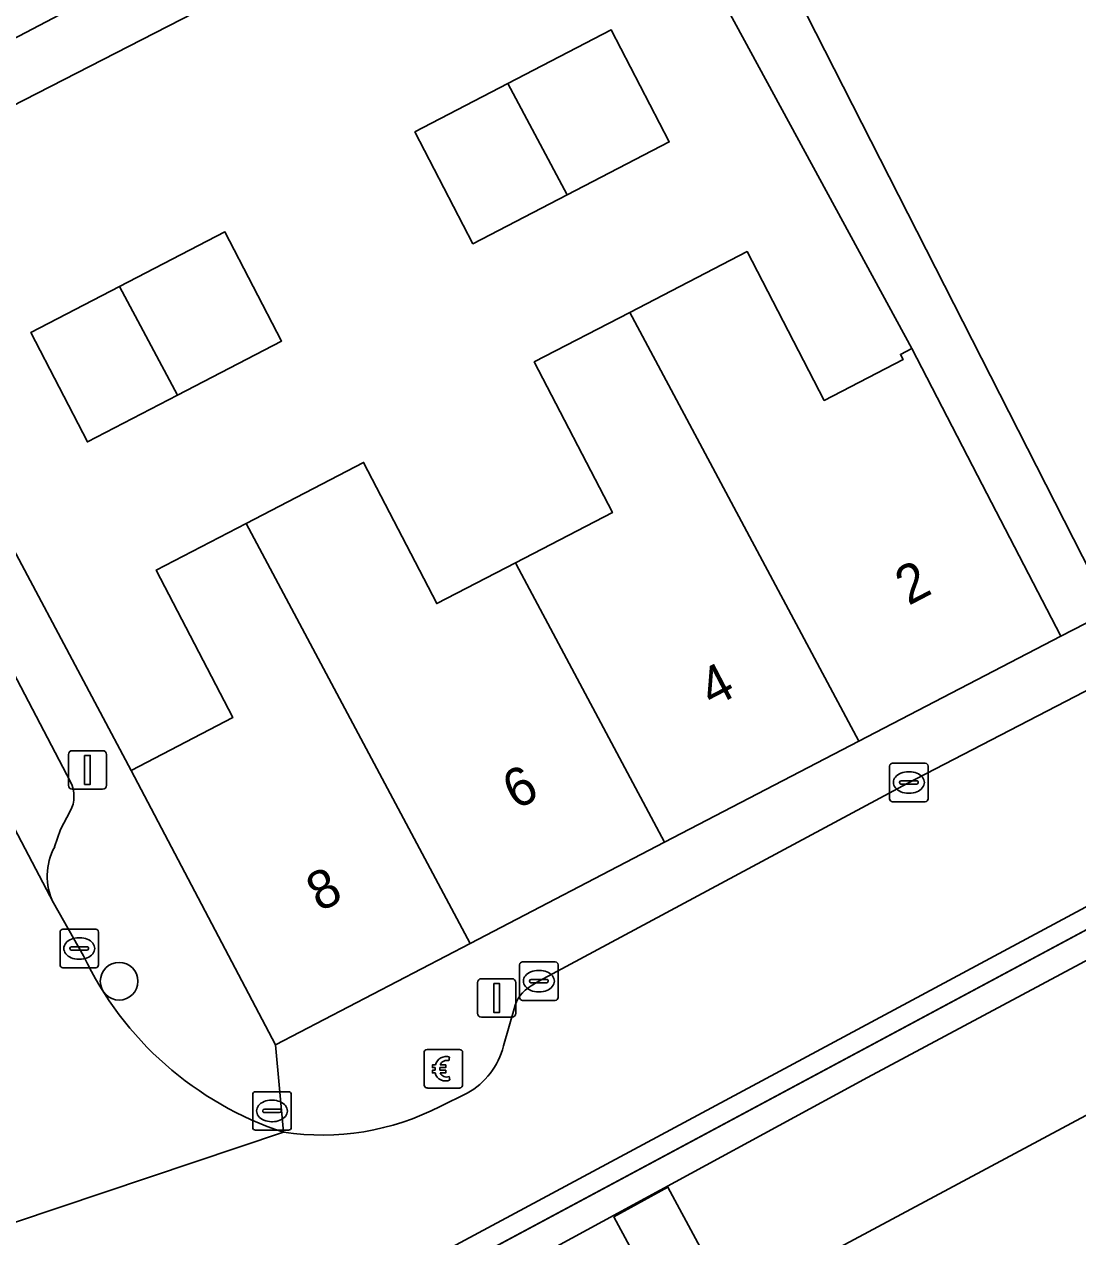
# Model space of a CAD drawing. Extents: x 158352 to 159489, y 383828 to 384603.
# Drawn here: x 159419.93 to 159447.3, y 384299.8 to 384331.3 of the extents above; entities that cross this region are included whole.
import ezdxf

# ---------------------------------------------------------------- set-up
doc = ezdxf.new("R2010")
doc.units = 0
for name, color, linetype in [('IMGEO_Berm_open', 7, 'Continuous'), ('IMGEO_Betaalautomaat', 7, 'Continuous'), ('IMGEO_Boom', 7, 'Continuous'), ('IMGEO_Brandkraan', 7, 'Continuous'), ('IMGEO_Dek', 7, 'Continuous'), ('IMGEO_Erf', 7, 'Continuous'), ('IMGEO_Kolk', 7, 'Continuous'), ('IMGEO_Lichtmast', 7, 'Continuous'), ('IMGEO_Muur', 7, 'Continuous'), ('IMGEO_Pand', 7, 'Continuous'), ('IMGEO_Pand_nummerreeks', 7, 'Continuous'), ('IMGEO_Parkeervlak_open', 7, 'Continuous'), ('IMGEO_Pijler', 7, 'Continuous'), ('IMGEO_Rijbaan_lokaal_open', 7, 'Continuous'), ('IMGEO_Rijbaan_regionaal_gesloten', 7, 'Continuous'), ('IMGEO_Verkeerseiland_open', 7, 'Continuous'), ('IMGEO_Voetpad_open', 7, 'Continuous')]:
    doc.layers.add(name, color=color, linetype=linetype)

msp = doc.modelspace()

# ---------------------------------------------------------------- linework, layer by layer
at = {"layer": 'IMGEO_Berm_open'}
msp.add_lwpolyline([(159484.262, 384327.473), (159484.082, 384327.375), (159476.794, 384323.468), (159475.214, 384322.621), (159472.953, 384321.409), (159434.883, 384301.001), (159424.678, 384295.53), (159423.126, 384294.698), (159416.774, 384291.344), (159416.872, 384291.158), (159417.175, 384290.58), (159423.542, 384293.995), (159425.774, 384295.208), (159441.839, 384303.937), (159461.802, 384314.609), (159473.288, 384320.816), (159476.178, 384322.378), (159478.022, 384323.374), (159479.768, 384324.318), (159484.392, 384326.786), (159484.574, 384326.883)], close=True, dxfattribs=at)
at = {"layer": 'IMGEO_Betaalautomaat'}
for p, q in [((159430.323, 384303.743), (159430.323, 384304.584)), ((159430.323, 384304.584), (159430.323, 384303.743)), ((159430.398, 384304.667), (159431.239, 384304.667)), ((159431.239, 384304.667), (159430.398, 384304.667)), ((159430.985, 384304.472), (159430.968, 384304.372)), ((159431.322, 384304.593), (159431.322, 384303.752)), ((159431.322, 384303.752), (159431.322, 384304.593)), ((159430.606, 384304.131), (159430.606, 384304.199)), ((159430.727, 384304.199), (159430.727, 384304.131)), ((159430.972, 384303.966), (159430.994, 384303.879)), ((159431.248, 384303.668), (159430.407, 384303.668)), ((159430.407, 384303.668), (159431.248, 384303.668))]:
    msp.add_line(p, q, dxfattribs=at)
for points in [[(159430.606, 384304.199), (159430.537, 384304.199), (159430.537, 384304.268), (159430.616, 384304.268)], [(159430.611, 384304.062), (159430.537, 384304.062), (159430.537, 384304.131), (159430.606, 384304.131)], [(159430.738, 384304.268), (159430.885, 384304.268), (159430.885, 384304.199), (159430.727, 384304.199)], [(159430.727, 384304.131), (159430.885, 384304.131), (159430.885, 384304.062), (159430.741, 384304.062)]]:
    msp.add_lwpolyline(points, dxfattribs=at)
for centre, radius, start, end in [((159430.401, 384304.59), 0.0779, 92.4484, 184.2845), ((159430.401, 384304.59), 0.0779, 92.4484, 184.2845), ((159430.899, 384304.192), 0.293, 73.014, 165.0139), ((159431.245, 384304.59), 0.0779, 2.4484, 94.2845), ((159431.245, 384304.59), 0.0779, 2.4484, 94.2845), ((159430.905, 384304.205), 0.179, 69.3236, 159.5683), ((159430.872, 384304.117), 0.267, 191.8096, 297.0389), ((159430.905, 384304.132), 0.179, 202.7625, 291.8693), ((159430.401, 384303.746), 0.0779, 182.4484, 274.2845), ((159430.401, 384303.746), 0.0779, 182.4484, 274.2845), ((159431.245, 384303.746), 0.0779, 272.4484, 4.2845), ((159431.245, 384303.746), 0.0779, 272.4484, 4.2845)]:
    msp.add_arc(centre, radius, start, end, dxfattribs=at)
at = {"layer": 'IMGEO_Boom'}
msp.add_circle((159422.399, 384306.442), 0.489, dxfattribs=at)
at = {"layer": 'IMGEO_Brandkraan'}
for p, q in [((159425.869, 384302.646), (159425.869, 384303.498)), ((159425.944, 384303.572), (159426.796, 384303.572)), ((159426.87, 384303.498), (159426.87, 384302.646)), ((159426.357, 384303.352), (159426.382, 384303.352)), ((159426.128, 384303.066), (159426.128, 384303.078)), ((159426.566, 384303.029), (159426.168, 384303.029)), ((159426.171, 384303.115), (159426.569, 384303.115)), ((159426.612, 384303.078), (159426.612, 384303.066)), ((159426.796, 384302.572), (159425.944, 384302.572)), ((159426.38, 384302.792), (159426.355, 384302.792))]:
    msp.add_line(p, q, dxfattribs=at)
for points in [[(159425.869, 384302.646), (159425.869, 384303.498)], [(159425.944, 384303.572), (159426.796, 384303.572)], [(159426.87, 384303.498), (159426.87, 384302.646)], [(159426.796, 384302.572), (159425.944, 384302.572)]]:
    msp.add_lwpolyline(points, dxfattribs=at)
for centre, radius, start, end in [((159425.946, 384303.496), 0.0765, 91.552, 178.448), ((159425.946, 384303.496), 0.0765, 91.552, 178.448), ((159426.794, 384303.496), 0.0765, 1.552, 88.448), ((159426.794, 384303.496), 0.0765, 1.552, 88.448), ((159426.168, 384303.075), 0.0403, 85.8775, 175.7526), ((159426.165, 384303.065), 0.0366, 178.938, 274.7102), ((159426.569, 384303.072), 0.043, 264.8664, 352.4533), ((159426.573, 384303.077), 0.0386, 1.7309, 96.639), ((159425.946, 384302.648), 0.0765, 181.552, 268.448), ((159425.946, 384302.648), 0.0765, 181.552, 268.448), ((159426.794, 384302.648), 0.0765, 271.552, 358.448), ((159426.794, 384302.648), 0.0765, 271.552, 358.448)]:
    msp.add_arc(centre, radius, start, end, dxfattribs=at)
for centre, major_axis, ratio, start_param, end_param in [((159426.356, 384303.072), (-0.387, 0.002), 0.722429, 4.712389, 7.853982), ((159426.381, 384303.072), (-0.39, 0.002), 0.717154, 1.570796, 4.712389)]:
    msp.add_ellipse(centre, major_axis=major_axis, ratio=ratio, start_param=start_param, end_param=end_param, dxfattribs=at)
at = {"layer": 'IMGEO_Dek'}
msp.add_lwpolyline([(159488.508, 384319.441), (159484.262, 384327.473), (159484.082, 384327.375), (159476.794, 384323.468), (159475.214, 384322.621), (159472.953, 384321.409), (159434.883, 384301.001), (159424.678, 384295.53), (159423.126, 384294.698), (159416.774, 384291.344), (159416.872, 384291.158), (159417.175, 384290.58), (159418.97, 384287.157), (159420.065, 384285.069), (159420.202, 384284.814), (159420.58, 384284.11), (159420.978, 384283.376)], close=True, dxfattribs=at)
at = {"layer": 'IMGEO_Erf'}
for points in [[(159433.185, 384322.531), (159435.667, 384323.819), (159438.71, 384325.398), (159440.717, 384321.53), (159442.765, 384322.592), (159442.695, 384322.728), (159442.988, 384322.88), (159435.227, 384337.186), (159414.829, 384326.725), (159422.708, 384311.918), (159425.352, 384313.29), (159423.362, 384317.125), (159425.697, 384318.336), (159428.749, 384319.919), (159430.652, 384316.252), (159432.693, 384317.311), (159435.214, 384318.619)], [(159432.495, 384329.761), (159435.183, 384331.156), (159436.692, 384328.248), (159434.038, 384326.871), (159431.59, 384325.601), (159430.082, 384328.509)], [(159423.918, 384321.669), (159421.573, 384320.454), (159420.102, 384323.292), (159422.412, 384324.49), (159425.149, 384325.909), (159426.621, 384323.071)]]:
    msp.add_lwpolyline(points, close=True, dxfattribs=at)
msp.add_lwpolyline([(159437.868, 384336.256), (159448.148, 384316.064), (159459.3, 384321.741), (159463.756, 384324.009), (159462.417, 384326.543), (159458.595, 384324.522), (159452.652, 384321.379), (159451.285, 384323.965), (159449.817, 384326.741), (159452.703, 384328.266), (159454.17, 384325.491), (159457.228, 384327.108), (159456.258, 384328.943), (159455.761, 384329.882), (159459.602, 384331.912)], dxfattribs=at)
at = {"layer": 'IMGEO_Kolk'}
for p, q in [((159442.415, 384311.18), (159442.415, 384312.032)), ((159442.49, 384312.106), (159443.342, 384312.106)), ((159443.416, 384312.032), (159443.416, 384311.18)), ((159442.903, 384311.886), (159442.928, 384311.886)), ((159442.674, 384311.6), (159442.674, 384311.612)), ((159443.112, 384311.563), (159442.714, 384311.563)), ((159442.717, 384311.649), (159443.115, 384311.649)), ((159443.158, 384311.612), (159443.158, 384311.6)), ((159443.342, 384311.106), (159442.49, 384311.106)), ((159442.926, 384311.326), (159442.901, 384311.326)), ((159420.863, 384306.867), (159420.863, 384307.719)), ((159420.938, 384307.793), (159421.79, 384307.793)), ((159421.864, 384307.719), (159421.864, 384306.867)), ((159421.122, 384307.287), (159421.122, 384307.299)), ((159421.165, 384307.336), (159421.563, 384307.336)), ((159421.351, 384307.573), (159421.376, 384307.573)), ((159421.606, 384307.299), (159421.606, 384307.287)), ((159421.56, 384307.25), (159421.162, 384307.25)), ((159421.374, 384307.013), (159421.349, 384307.013)), ((159421.79, 384306.793), (159420.938, 384306.793)), ((159432.803, 384306.019), (159432.803, 384306.871)), ((159432.878, 384306.945), (159433.73, 384306.945)), ((159433.291, 384306.725), (159433.316, 384306.725)), ((159433.804, 384306.871), (159433.804, 384306.019)), ((159433.062, 384306.439), (159433.062, 384306.451)), ((159433.5, 384306.402), (159433.102, 384306.402)), ((159433.105, 384306.488), (159433.503, 384306.488)), ((159433.546, 384306.451), (159433.546, 384306.439)), ((159433.314, 384306.165), (159433.289, 384306.165)), ((159433.73, 384305.945), (159432.878, 384305.945))]:
    msp.add_line(p, q, dxfattribs=at)
for points in [[(159442.415, 384311.18), (159442.415, 384312.032)], [(159442.49, 384312.106), (159443.342, 384312.106)], [(159443.416, 384312.032), (159443.416, 384311.18)], [(159443.342, 384311.106), (159442.49, 384311.106)], [(159420.863, 384306.867), (159420.863, 384307.719)], [(159420.938, 384307.793), (159421.79, 384307.793)], [(159421.864, 384307.719), (159421.864, 384306.867)], [(159421.79, 384306.793), (159420.938, 384306.793)], [(159432.803, 384306.019), (159432.803, 384306.871)], [(159432.878, 384306.945), (159433.73, 384306.945)], [(159433.804, 384306.871), (159433.804, 384306.019)], [(159433.73, 384305.945), (159432.878, 384305.945)]]:
    msp.add_lwpolyline(points, dxfattribs=at)
for centre, radius, start, end in [((159442.492, 384312.03), 0.0765, 91.552, 178.448), ((159442.492, 384312.03), 0.0765, 91.552, 178.448), ((159443.34, 384312.03), 0.0765, 1.552, 88.448), ((159443.34, 384312.03), 0.0765, 1.552, 88.448), ((159442.714, 384311.609), 0.0403, 85.8775, 175.7526), ((159442.711, 384311.599), 0.0366, 178.938, 274.7102), ((159443.115, 384311.606), 0.043, 264.8664, 352.4533), ((159443.119, 384311.611), 0.0386, 1.7309, 96.639), ((159442.492, 384311.182), 0.0765, 181.552, 268.448), ((159442.492, 384311.182), 0.0765, 181.552, 268.448), ((159443.34, 384311.182), 0.0765, 271.552, 358.448), ((159443.34, 384311.182), 0.0765, 271.552, 358.448), ((159420.94, 384307.717), 0.0765, 91.552, 178.448), ((159420.94, 384307.717), 0.0765, 91.552, 178.448), ((159421.788, 384307.717), 0.0765, 1.552, 88.448), ((159421.788, 384307.717), 0.0765, 1.552, 88.448), ((159421.162, 384307.296), 0.0403, 85.8775, 175.7526), ((159421.159, 384307.286), 0.0366, 178.938, 274.7102), ((159421.563, 384307.293), 0.043, 264.8664, 352.4533), ((159421.567, 384307.298), 0.0386, 1.7309, 96.639), ((159420.94, 384306.869), 0.0765, 181.552, 268.448), ((159420.94, 384306.869), 0.0765, 181.552, 268.448), ((159421.788, 384306.869), 0.0765, 271.552, 358.448), ((159421.788, 384306.869), 0.0765, 271.552, 358.448), ((159432.88, 384306.869), 0.0765, 91.552, 178.448), ((159432.88, 384306.869), 0.0765, 91.552, 178.448), ((159433.728, 384306.869), 0.0765, 1.552, 88.448), ((159433.728, 384306.869), 0.0765, 1.552, 88.448), ((159433.102, 384306.448), 0.0403, 85.8775, 175.7526), ((159433.099, 384306.438), 0.0366, 178.938, 274.7102), ((159433.503, 384306.445), 0.043, 264.8664, 352.4533), ((159433.507, 384306.45), 0.0386, 1.7309, 96.639), ((159432.88, 384306.021), 0.0765, 181.552, 268.448), ((159432.88, 384306.021), 0.0765, 181.552, 268.448), ((159433.728, 384306.021), 0.0765, 271.552, 358.448), ((159433.728, 384306.021), 0.0765, 271.552, 358.448)]:
    msp.add_arc(centre, radius, start, end, dxfattribs=at)
for centre, major_axis, ratio, start_param, end_param in [((159442.902, 384311.606), (-0.387, 0.002), 0.722429, 4.712389, 7.853982), ((159442.927, 384311.606), (-0.39, 0.002), 0.717154, 1.570796, 4.712389), ((159421.35, 384307.293), (-0.387, 0.002), 0.722429, 4.712389, 7.853982), ((159421.375, 384307.293), (-0.39, 0.002), 0.717154, 1.570796, 4.712389), ((159433.29, 384306.445), (-0.387, 0.002), 0.722429, 4.712389, 7.853982), ((159433.315, 384306.445), (-0.39, 0.002), 0.717154, 1.570796, 4.712389)]:
    msp.add_ellipse(centre, major_axis=major_axis, ratio=ratio, start_param=start_param, end_param=end_param, dxfattribs=at)
at = {"layer": 'IMGEO_Lichtmast'}
for p, q in [((159421.08, 384311.532), (159421.08, 384312.332)), ((159421.08, 384312.332), (159421.08, 384311.532)), ((159421.18, 384312.432), (159421.97, 384312.432)), ((159421.97, 384312.432), (159421.18, 384312.432)), ((159422.07, 384312.332), (159422.07, 384311.532)), ((159422.07, 384311.532), (159422.07, 384312.332)), ((159421.97, 384311.432), (159421.18, 384311.432)), ((159421.18, 384311.432), (159421.97, 384311.432)), ((159431.712, 384305.608), (159431.712, 384306.408)), ((159431.712, 384306.408), (159431.712, 384305.608)), ((159431.812, 384306.508), (159432.602, 384306.508)), ((159432.602, 384306.508), (159431.812, 384306.508)), ((159432.702, 384306.408), (159432.702, 384305.608)), ((159432.702, 384305.608), (159432.702, 384306.408)), ((159432.602, 384305.508), (159431.812, 384305.508)), ((159431.812, 384305.508), (159432.602, 384305.508))]:
    msp.add_line(p, q, dxfattribs=at)
for points in [[(159421.5, 384312.307), (159421.65, 384312.307), (159421.65, 384311.557), (159421.5, 384311.557), (159421.5, 384312.307)], [(159432.132, 384306.383), (159432.282, 384306.383), (159432.282, 384305.633), (159432.132, 384305.633), (159432.132, 384306.383)]]:
    msp.add_lwpolyline(points, dxfattribs=at)
for centre, start, end in [((159421.18, 384312.332), 90, 180), ((159421.18, 384312.332), 90, 180), ((159421.97, 384312.332), 0, 90), ((159421.97, 384312.332), 360, 90), ((159421.18, 384311.532), 180, 270), ((159421.18, 384311.532), 180, 270), ((159421.97, 384311.532), 270, 0), ((159421.97, 384311.532), 270, 0), ((159431.812, 384306.408), 90, 180), ((159431.812, 384306.408), 90, 180), ((159432.602, 384306.408), 0, 90), ((159432.602, 384306.408), 360, 90), ((159431.812, 384305.608), 180, 270), ((159431.812, 384305.608), 180, 270), ((159432.602, 384305.608), 270, 0), ((159432.602, 384305.608), 270, 0)]:
    msp.add_arc(centre, 0.1, start, end, dxfattribs=at)
at = {"layer": 'IMGEO_Muur'}
msp.add_lwpolyline([(159414.829, 384326.725), (159422.708, 384311.918)], dxfattribs=at)
at = {"layer": 'IMGEO_Pand'}
for points in [[(159411.438, 384333.151), (159414.138, 384328.023), (159418.563, 384330.353), (159421.722, 384332.016), (159420.403, 384334.52), (159424.247, 384336.544), (159422.865, 384339.169), (159422.528, 384338.991)], [(159432.495, 384329.761), (159434.038, 384326.871), (159436.692, 384328.248), (159435.183, 384331.156)], [(159432.495, 384329.761), (159430.082, 384328.509), (159431.59, 384325.601), (159434.038, 384326.871)], [(159422.412, 384324.49), (159423.918, 384321.669), (159426.621, 384323.071), (159425.149, 384325.909)], [(159435.667, 384323.819), (159435.728, 384323.706), (159441.615, 384312.678), (159446.864, 384315.41), (159444.698, 384319.584), (159442.988, 384322.88), (159442.695, 384322.728), (159442.765, 384322.592), (159440.717, 384321.53), (159438.71, 384325.398)], [(159422.412, 384324.49), (159420.102, 384323.292), (159421.573, 384320.454), (159423.918, 384321.669)], [(159436.569, 384310.052), (159441.615, 384312.678), (159435.728, 384323.706), (159435.667, 384323.819), (159433.185, 384322.531), (159435.214, 384318.619), (159432.693, 384317.311), (159432.782, 384317.144)], [(159425.697, 384318.336), (159431.522, 384307.425), (159436.569, 384310.052), (159432.782, 384317.144), (159432.693, 384317.311), (159430.652, 384316.252), (159428.749, 384319.919)], [(159425.697, 384318.336), (159423.362, 384317.125), (159425.352, 384313.29), (159422.708, 384311.918), (159426.461, 384304.791), (159431.522, 384307.425)]]:
    msp.add_lwpolyline(points, close=True, dxfattribs=at)
at = {"layer": 'IMGEO_Parkeervlak_open'}
for points in [[(159412.182, 384324.692), (159420.69, 384308.477)], [(159421.134, 384311.619), (159415.09, 384323.162)], [(159440.564, 384293.836), (159451.883, 384299.881), (159451.558, 384300.483), (159451.455, 384300.675), (159451.091, 384301.349), (159450.731, 384302.016), (159449.597, 384304.117), (159447.95, 384307.167), (159449.349, 384307.9), (159450.986, 384304.886), (159452.149, 384302.745), (159452.499, 384302.101), (159452.866, 384301.425), (159452.979, 384301.216), (159453.295, 384300.635), (159477.247, 384313.427), (159474.44, 384318.67), (159473.288, 384320.816), (159472.953, 384321.409), (159425.701, 384296.078)], [(159420.724, 384309.93), (159420.874, 384310.387), (159421.129, 384310.861)], [(159436.973, 384297.126), (159435.254, 384300.317), (159436.657, 384301.089), (159438.276, 384298.084)]]:
    msp.add_lwpolyline(points, dxfattribs=at)
for centre, radius, start, end in [((159420.419, 384311.245), 0.807, 331.62, 27.6241), ((159422.101, 384309.171), 1.572, 151.1246, 206.1944)]:
    msp.add_arc(centre, radius, start, end, dxfattribs=at)
at = {"layer": 'IMGEO_Pijler'}
msp.add_lwpolyline([(159440.564, 384293.836), (159440.246, 384294.427), (159440.143, 384294.618), (159439.779, 384295.294), (159439.419, 384295.962), (159438.374, 384297.902), (159438.276, 384298.084), (159436.657, 384301.089), (159435.254, 384300.317), (159436.973, 384297.126), (159438.004, 384295.213), (159438.368, 384294.539), (159438.732, 384293.863), (159438.833, 384293.676), (159439.153, 384293.082)], close=True, dxfattribs=at)
at = {"layer": 'IMGEO_Rijbaan_lokaal_open'}
for points in [[(159421.476, 384307.1), (159420.69, 384308.477), (159412.182, 384324.692)], [(159462.566, 384316.442), (159460.308, 384320.611), (159442.871, 384311.58), (159433.305, 384306.444), (159433.106, 384306.323)], [(159416.192, 384295.332), (159409.744, 384291.682), (159400.033, 384286.543), (159393.228, 384282.94), (159394.756, 384280.076), (159400.917, 384283.376), (159416.512, 384291.758), (159421.586, 384294.469), (159422.881, 384295.158), (159425.455, 384296.537), (159462.566, 384316.442)], [(159432.657, 384305.724), (159432.385, 384304.76)], [(159431.438, 384303.536), (159430.737, 384303.19)], [(159426.67, 384302.521), (159419.677, 384300.172)], [(159419.677, 384300.172), (159426.67, 384302.521)]]:
    msp.add_lwpolyline(points, dxfattribs=at)
for centre, radius, start, end in [((159429.401, 384310.854), 8.769, 205.3454, 251.8561), ((159433.578, 384305.502), 0.947, 119.8669, 166.4239), ((159430.516, 384305.228), 1.927, 298.5916, 345.9507), ((159427.676, 384309.104), 6.659, 261.3139, 297.3685)]:
    msp.add_arc(centre, radius, start, end, dxfattribs=at)
at = {"layer": 'IMGEO_Rijbaan_regionaal_gesloten'}
msp.add_lwpolyline([(159486.263, 384323.687), (159484.574, 384326.883), (159484.392, 384326.786), (159479.768, 384324.318), (159478.022, 384323.374), (159476.178, 384322.378), (159473.288, 384320.816), (159461.802, 384314.609), (159441.839, 384303.937), (159425.774, 384295.208), (159423.542, 384293.995), (159417.175, 384290.58), (159418.736, 384287.603), (159434.988, 384296.253), (159466.777, 384313.264), (159484.568, 384322.779)], close=True, dxfattribs=at)
msp.add_lwpolyline([(159466.777, 384313.264), (159434.988, 384296.253)], dxfattribs=at)
at = {"layer": 'IMGEO_Verkeerseiland_open'}
msp.add_lwpolyline([(159472.953, 384321.409), (159472.747, 384321.773), (159467.245, 384318.956), (159462.566, 384316.442), (159425.455, 384296.537), (159425.701, 384296.078)], close=True, dxfattribs=at)
at = {"layer": 'IMGEO_Voetpad_open'}
for points in [[(159422.708, 384311.918), (159414.829, 384326.725), (159414.138, 384328.023), (159411.438, 384333.151), (159408.795, 384338.172), (159406.152, 384343.192), (159403.509, 384348.213), (159400.866, 384353.233), (159398.167, 384358.36), (159397.447, 384359.742), (159394.495, 384365.381), (159391.597, 384370.916), (159388.701, 384376.448), (159385.804, 384381.981), (159382.907, 384387.515), (159379.954, 384393.155), (159379.309, 384394.55), (159377.89, 384396.955), (159379.587, 384403.544)], [(159419.075, 384369.366), (159423.854, 384360.19), (159423.658, 384360.09), (159426.655, 384354.203), (159428.968, 384350.299), (159428.862, 384350.243), (159432.135, 384344.049), (159433.521, 384341.427), (159434.224, 384340.097), (159433.996, 384338.655), (159421.722, 384332.016), (159418.563, 384330.353)], [(159414.829, 384326.725), (159435.227, 384337.186), (159442.988, 384322.88), (159444.698, 384319.584), (159446.864, 384315.41), (159448.148, 384316.064), (159437.868, 384336.256), (159453, 384344.263), (159455.906, 384345.799), (159460.326, 384348.135), (159463.775, 384349.902), (159463.089, 384351.242), (159459.619, 384349.465), (159455.192, 384347.141), (159452.236, 384345.589), (159452.028, 384345.985), (159436.96, 384338.009), (159424.804, 384361.464), (159425.151, 384361.658), (159421.442, 384368.288)], [(159460.308, 384320.611), (159462.287, 384321.636), (159464.996, 384323.084), (159469.791, 384325.852), (159470.388, 384326.182), (159470.596, 384326.3), (159471.499, 384326.805), (159471.043, 384327.861), (159463.756, 384324.009), (159459.3, 384321.741), (159448.148, 384316.064), (159446.864, 384315.41), (159441.615, 384312.678), (159436.569, 384310.052), (159431.522, 384307.425), (159426.461, 384304.791), (159426.67, 384302.521)], [(159415.09, 384323.162), (159421.134, 384311.619)], [(159433.106, 384306.323), (159433.305, 384306.444), (159442.871, 384311.58), (159460.308, 384320.611)], [(159426.67, 384302.521), (159426.461, 384304.791), (159422.708, 384311.918)], [(159421.129, 384310.861), (159420.874, 384310.387), (159420.724, 384309.93)], [(159420.69, 384308.477), (159421.476, 384307.1)], [(159432.385, 384304.76), (159432.657, 384305.724)], [(159430.737, 384303.19), (159431.438, 384303.536)]]:
    msp.add_lwpolyline(points, dxfattribs=at)
for centre, radius, start, end in [((159420.419, 384311.245), 0.807, 331.62, 27.6241), ((159422.101, 384309.171), 1.572, 151.1246, 206.1944), ((159429.401, 384310.854), 8.769, 205.3454, 251.8561), ((159433.578, 384305.502), 0.947, 119.8669, 166.4239), ((159430.516, 384305.228), 1.927, 298.5916, 345.9507), ((159427.676, 384309.104), 6.659, 261.3139, 297.3685)]:
    msp.add_arc(centre, radius, start, end, dxfattribs=at)

# ---------------------------------------------------------------- texts
at = {"layer": 'IMGEO_Pand_nummerreeks'}
for s, p in [('2', (159442.905, 384316.19)), ('4', (159437.805, 384313.536)), ('6', (159432.705, 384310.881)), ('8', (159427.608, 384308.228))]:
    msp.add_text(s, height=1, rotation=27.4962, dxfattribs=at).set_placement(p)

doc.saveas('drawing.dxf')
